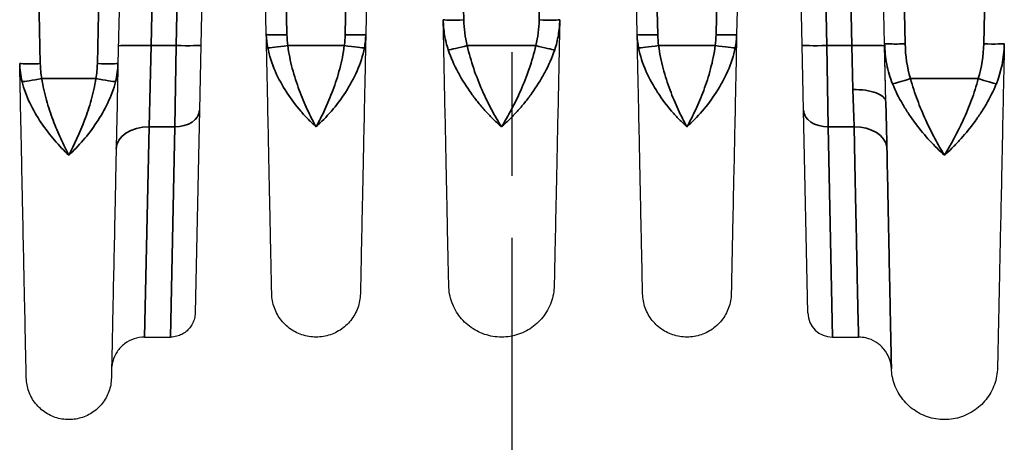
# Model space of a CAD drawing. Header units: millimetres. Extents: x 399 to 6233, y -1870 to 1602.
# Tile 428 of 656: x 4785 to 4809, y 373 to 383. Entities that reach past the tile are written whole.
import ezdxf

# ---------------------------------------------------------------- set-up
doc = ezdxf.new("R2010")
doc.units = ezdxf.units.MM
doc.linetypes.add('AM_ISO08W050', pattern=[18, 12, -1.5, 3, -1.5])
for name, color, linetype, lineweight in [('AM_7', 4, 'AM_ISO08W050', 25), ('可見 (ISO)', 7, 'Continuous', 25), ('窄部可見 (ISO)', 7, 'Continuous', 35)]:
    doc.layers.add(name, color=color, linetype=linetype, lineweight=lineweight)

msp = doc.modelspace()

# ---------------------------------------------------------------- linework, layer by layer
at = {"layer": 'AM_7'}
msp.add_line((4797.264, 468.166), (4797.264, 349.446), dxfattribs=at)
at = {"layer": '可見 (ISO)'}
for p, q in [((4787.804, 387.039), (4787.707, 382.393)), ((4806.312, 382.872), (4806.225, 387.039)), ((4789.74, 383.986), (4789.716, 382.835)), ((4791.307, 383.093), (4791.289, 383.985)), ((4793.74, 383.985), (4793.721, 383.093)), ((4800.307, 383.093), (4800.289, 383.985)), ((4802.74, 383.985), (4802.721, 383.093)), ((4804.313, 382.835), (4804.289, 383.986)), ((4789.716, 382.835), (4789.683, 381.259)), ((4804.346, 381.259), (4804.313, 382.835)), ((4806.341, 381.463), (4806.312, 382.872)), ((4806.341, 381.463), (4806.313, 382.815)), ((4789.683, 381.259), (4789.58, 376.343)), ((4804.449, 376.343), (4804.346, 381.259)), ((4788.351, 375.756), (4788.98, 375.756)), ((4805.049, 375.756), (4805.678, 375.756))]:
    msp.add_line(p, q, dxfattribs=at)
for centre, start, end in [((4805.734, 377.056), 263.2026, 263.206), ((4805.049, 376.356), 181.2, 270)]:
    msp.add_arc(centre, 0.6, start, end, dxfattribs=at)
for points, knots in [([(4795.735, 377.009), (4795.735, 377.009), (4795.732, 377.152), (4795.726, 377.437), (4795.721, 377.643), (4795.716, 377.919), (4795.708, 378.263), (4795.706, 378.395), (4795.703, 378.538), (4795.699, 378.692), (4795.694, 378.967), (4795.687, 379.282), (4795.68, 379.622), (4795.673, 379.963), (4795.665, 380.332), (4795.657, 380.729), (4795.65, 381.067), (4795.642, 381.424), (4795.634, 381.796), (4795.624, 382.299), (4795.612, 382.865), (4795.6, 383.452)], [0.5000086, 0.5000086, 0.5000086, 0.5000086, 0.6174862, 0.6174862, 0.6174862, 0.7022467, 0.7022467, 0.7022467, 0.7349706, 0.7349706, 0.7349706, 0.7937128, 0.7937128, 0.7937128, 0.852455, 0.852455, 0.852455, 0.9024183, 0.9024183, 0.9024183, 0.9699385, 0.9699385, 0.9699385, 0.9699385]), ([(4798.429, 383.452), (4798.417, 382.865), (4798.405, 382.299), (4798.394, 381.796), (4798.387, 381.424), (4798.379, 381.067), (4798.372, 380.729), (4798.364, 380.332), (4798.356, 379.963), (4798.349, 379.623), (4798.342, 379.282), (4798.335, 378.967), (4798.329, 378.692), (4798.326, 378.538), (4798.323, 378.395), (4798.32, 378.263), (4798.313, 377.919), (4798.307, 377.643), (4798.303, 377.437), (4798.297, 377.152), (4798.294, 377.009), (4798.294, 377.009)], [0.030065, 0.030065, 0.030065, 0.030065, 0.0975901, 0.0975901, 0.0975901, 0.1475485, 0.1475485, 0.1475485, 0.2062907, 0.2062907, 0.2062907, 0.265033, 0.265033, 0.265033, 0.2977638, 0.2977638, 0.2977638, 0.3825174, 0.3825174, 0.3825174, 0.5, 0.5, 0.5, 0.5]), ([(4791.439, 376.809), (4791.439, 376.809), (4791.436, 376.949), (4791.43, 377.228), (4791.426, 377.438), (4791.42, 377.722), (4791.412, 378.079), (4791.41, 378.196), (4791.407, 378.322), (4791.404, 378.455), (4791.399, 378.725), (4791.392, 379.032), (4791.385, 379.364), (4791.378, 379.695), (4791.371, 380.055), (4791.363, 380.442), (4791.355, 380.822), (4791.346, 381.23), (4791.337, 381.658), (4791.328, 382.101), (4791.318, 382.588), (4791.307, 383.093)], [0.5000084, 0.5000084, 0.5000084, 0.5000084, 0.6176498, 0.6176498, 0.6176498, 0.7061501, 0.7061501, 0.7061501, 0.735298, 0.735298, 0.735298, 0.794122, 0.794122, 0.794122, 0.8529461, 0.8529461, 0.8529461, 0.9107639, 0.9107639, 0.9107639, 0.9705942, 0.9705942, 0.9705942, 0.9705942]), ([(4793.721, 383.093), (4793.711, 382.588), (4793.701, 382.101), (4793.691, 381.658), (4793.682, 381.231), (4793.674, 380.822), (4793.666, 380.442), (4793.658, 380.055), (4793.65, 379.696), (4793.643, 379.364), (4793.636, 379.032), (4793.63, 378.724), (4793.624, 378.455), (4793.622, 378.322), (4793.619, 378.196), (4793.616, 378.079), (4793.614, 377.959), (4793.612, 377.848), (4793.609, 377.745), (4793.605, 377.54), (4793.602, 377.367), (4793.599, 377.228), (4793.593, 376.949), (4793.59, 376.809), (4793.59, 376.809)], [0.0294093, 0.0294093, 0.0294093, 0.0294093, 0.089244, 0.089244, 0.089244, 0.1470574, 0.1470574, 0.1470574, 0.2058814, 0.2058814, 0.2058814, 0.2647055, 0.2647055, 0.2647055, 0.2938656, 0.2938656, 0.2938656, 0.3235296, 0.3235296, 0.3235296, 0.3823536, 0.3823536, 0.3823536, 0.5, 0.5, 0.5, 0.5]), ([(4800.439, 376.809), (4800.439, 376.809), (4800.436, 376.949), (4800.43, 377.228), (4800.426, 377.438), (4800.42, 377.722), (4800.412, 378.079), (4800.41, 378.196), (4800.407, 378.322), (4800.404, 378.455), (4800.399, 378.725), (4800.392, 379.032), (4800.385, 379.364), (4800.378, 379.695), (4800.371, 380.055), (4800.363, 380.442), (4800.355, 380.822), (4800.346, 381.23), (4800.337, 381.658), (4800.328, 382.101), (4800.318, 382.588), (4800.307, 383.093)], [0.5000084, 0.5000084, 0.5000084, 0.5000084, 0.6176498, 0.6176498, 0.6176498, 0.7061501, 0.7061501, 0.7061501, 0.735298, 0.735298, 0.735298, 0.794122, 0.794122, 0.794122, 0.8529461, 0.8529461, 0.8529461, 0.9107639, 0.9107639, 0.9107639, 0.9705942, 0.9705942, 0.9705942, 0.9705942]), ([(4802.721, 383.093), (4802.711, 382.588), (4802.701, 382.101), (4802.691, 381.658), (4802.682, 381.231), (4802.674, 380.822), (4802.666, 380.442), (4802.658, 380.055), (4802.65, 379.696), (4802.643, 379.364), (4802.636, 379.032), (4802.63, 378.724), (4802.624, 378.455), (4802.622, 378.322), (4802.619, 378.196), (4802.616, 378.079), (4802.614, 377.959), (4802.612, 377.848), (4802.609, 377.745), (4802.605, 377.54), (4802.602, 377.367), (4802.599, 377.228), (4802.593, 376.949), (4802.59, 376.809), (4802.59, 376.809)], [0.0294093, 0.0294093, 0.0294093, 0.0294093, 0.089244, 0.089244, 0.089244, 0.1470574, 0.1470574, 0.1470574, 0.2058814, 0.2058814, 0.2058814, 0.2647055, 0.2647055, 0.2647055, 0.2938656, 0.2938656, 0.2938656, 0.3235296, 0.3235296, 0.3235296, 0.3823536, 0.3823536, 0.3823536, 0.5, 0.5, 0.5, 0.5]), ([(4809.217, 382.872), (4809.204, 382.241), (4809.191, 381.629), (4809.179, 381.077), (4809.168, 380.552), (4809.158, 380.048), (4809.148, 379.577), (4809.13, 378.732), (4809.115, 377.989), (4809.101, 377.349), (4809.1, 377.303), (4809.099, 377.259), (4809.098, 377.216), (4809.094, 377), (4809.09, 376.799), (4809.086, 376.614), (4809.083, 376.464), (4809.08, 376.324), (4809.077, 376.195), (4809.072, 375.938), (4809.067, 375.721), (4809.063, 375.545), (4809.056, 375.193), (4809.052, 375.017), (4809.052, 375.017)], [0.0274153, 0.0274153, 0.0274153, 0.0274153, 0.0879048, 0.0879048, 0.0879048, 0.1455713, 0.1455713, 0.1455713, 0.2489578, 0.2489578, 0.2489578, 0.2563426, 0.2563426, 0.2563426, 0.2930805, 0.2930805, 0.2930805, 0.3228054, 0.3228054, 0.3228054, 0.3818834, 0.3818834, 0.3818834, 0.5, 0.5, 0.5, 0.5]), ([(4785.482, 374.767), (4785.482, 374.767), (4785.478, 374.939), (4785.471, 375.281), (4785.465, 375.551), (4785.458, 375.92), (4785.448, 376.386), (4785.445, 376.512), (4785.442, 376.644), (4785.439, 376.783), (4785.433, 377.112), (4785.425, 377.48), (4785.416, 377.88), (4785.408, 378.279), (4785.399, 378.713), (4785.389, 379.181), (4785.379, 379.649), (4785.369, 380.153), (4785.358, 380.689), (4785.356, 380.765), (4785.354, 380.84), (4785.353, 380.916), (4785.343, 381.38), (4785.333, 381.877), (4785.322, 382.393)], [0.500008, 0.500008, 0.500008, 0.500008, 0.6183179, 0.6183179, 0.6183179, 0.7115978, 0.7115978, 0.7115978, 0.7366333, 0.7366333, 0.7366333, 0.795791, 0.795791, 0.795791, 0.8549487, 0.8549487, 0.8549487, 0.9141064, 0.9141064, 0.9141064, 0.9224137, 0.9224137, 0.9224137, 0.9732641, 0.9732641, 0.9732641, 0.9732641]), ([(4787.707, 382.393), (4787.696, 381.878), (4787.686, 381.38), (4787.676, 380.916), (4787.674, 380.84), (4787.673, 380.765), (4787.671, 380.689), (4787.66, 380.153), (4787.649, 379.649), (4787.64, 379.181), (4787.63, 378.714), (4787.621, 378.28), (4787.612, 377.88), (4787.604, 377.48), (4787.596, 377.112), (4787.589, 376.783), (4787.586, 376.644), (4787.584, 376.511), (4787.581, 376.386), (4787.577, 376.216), (4787.574, 376.058), (4787.571, 375.914), (4787.566, 375.664), (4787.561, 375.452), (4787.558, 375.281), (4787.551, 374.939), (4787.547, 374.767), (4787.547, 374.767)], [0.026741, 0.026741, 0.026741, 0.026741, 0.0775937, 0.0775937, 0.0775937, 0.0858987, 0.0858987, 0.0858987, 0.1450564, 0.1450564, 0.1450564, 0.2042141, 0.2042141, 0.2042141, 0.2633718, 0.2633718, 0.2633718, 0.2884178, 0.2884178, 0.2884178, 0.3225295, 0.3225295, 0.3225295, 0.3816871, 0.3816871, 0.3816871, 0.5, 0.5, 0.5, 0.5]), ([(4798.294, 377.009), (4798.291, 376.871), (4798.265, 376.732), (4798.172, 376.472), (4798.103, 376.348), (4797.93, 376.131), (4797.824, 376.035), (4797.591, 375.885), (4797.461, 375.828), (4797.192, 375.761), (4797.05, 375.749), (4796.773, 375.771), (4796.635, 375.806), (4796.38, 375.916), (4796.26, 375.992), (4796.054, 376.178), (4795.966, 376.289), (4795.83, 376.531), (4795.782, 376.665), (4795.743, 376.87), (4795.736, 376.94), (4795.735, 377.009)], [0, 0, 0, 0, 0.0413231, 0.0413231, 0.0829384, 0.0829384, 0.1245431, 0.1245431, 0.1661483, 0.1661483, 0.2077533, 0.2077533, 0.2493584, 0.2493584, 0.2909635, 0.2909635, 0.3325686, 0.3325686, 0.3741737, 0.3741737, 0.3950529, 0.3950529, 0.3950529, 0.3950529]), ([(4793.59, 376.809), (4793.587, 376.694), (4793.566, 376.577), (4793.487, 376.358), (4793.429, 376.254), (4793.284, 376.071), (4793.195, 375.991), (4792.999, 375.865), (4792.89, 375.817), (4792.664, 375.76), (4792.544, 375.75), (4792.312, 375.769), (4792.196, 375.798), (4791.982, 375.89), (4791.881, 375.955), (4791.708, 376.111), (4791.633, 376.204), (4791.519, 376.407), (4791.478, 376.52), (4791.446, 376.692), (4791.44, 376.751), (4791.439, 376.809)], [0, 0, 0, 0, 0.0347036, 0.0347036, 0.0696796, 0.0696796, 0.1046457, 0.1046457, 0.1396121, 0.1396121, 0.1745785, 0.1745785, 0.2095449, 0.2095449, 0.2445113, 0.2445113, 0.2794777, 0.2794777, 0.3144442, 0.3144442, 0.3320164, 0.3320164, 0.3320164, 0.3320164]), ([(4802.59, 376.809), (4802.587, 376.694), (4802.566, 376.577), (4802.487, 376.358), (4802.429, 376.254), (4802.284, 376.071), (4802.195, 375.991), (4801.999, 375.865), (4801.89, 375.817), (4801.664, 375.76), (4801.544, 375.75), (4801.312, 375.769), (4801.196, 375.798), (4800.982, 375.89), (4800.881, 375.955), (4800.708, 376.111), (4800.633, 376.204), (4800.519, 376.407), (4800.478, 376.52), (4800.446, 376.692), (4800.44, 376.751), (4800.439, 376.809)], [0, 0, 0, 0, 0.0347036, 0.0347036, 0.0696795, 0.0696795, 0.1046456, 0.1046456, 0.1396121, 0.1396121, 0.1745785, 0.1745785, 0.2095449, 0.2095449, 0.2445113, 0.2445113, 0.2794777, 0.2794777, 0.3144441, 0.3144441, 0.3320164, 0.3320164, 0.3320164, 0.3320164]), ([(4789.58, 376.343), (4789.58, 376.32), (4789.578, 376.297), (4789.572, 376.252), (4789.567, 376.23), (4789.551, 376.165), (4789.535, 376.124), (4789.497, 376.048), (4789.474, 376.012), (4789.421, 375.947), (4789.391, 375.917), (4789.326, 375.864), (4789.291, 375.841), (4789.216, 375.803), (4789.177, 375.788), (4789.086, 375.763), (4789.033, 375.756), (4788.98, 375.756)], [0, 0, 0, 0, 0.00692113, 0.00692113, 0.01375081, 0.01375081, 0.02679823, 0.02679823, 0.0393646, 0.0393646, 0.05193098, 0.05193098, 0.06449736, 0.06449736, 0.07706374, 0.07706374, 0.09281867, 0.09281867, 0.09281867, 0.09281867]), ([(4788.351, 375.756), (4788.265, 375.756), (4788.178, 375.742), (4788.014, 375.687), (4787.935, 375.645), (4787.797, 375.54), (4787.736, 375.475), (4787.639, 375.331), (4787.602, 375.25), (4787.571, 375.135), (4787.564, 375.104), (4787.555, 375.039), (4787.552, 375.006), (4787.551, 374.973)], [0, 0, 0, 0, 0.0258626, 0.0258626, 0.051872, 0.051872, 0.0778761, 0.0778761, 0.1038804, 0.1038804, 0.1136224, 0.1136224, 0.1235142, 0.1235142, 0.1235142, 0.1235142]), ([(4806.477, 374.99), (4806.474, 375.076), (4806.456, 375.162), (4806.394, 375.323), (4806.349, 375.4), (4806.239, 375.533), (4806.172, 375.592), (4806.024, 375.683), (4805.942, 375.716), (4805.799, 375.749), (4805.738, 375.756), (4805.678, 375.756)], [0, 0, 0, 0, 0.0257313, 0.0257313, 0.0517438, 0.0517438, 0.0777478, 0.0777478, 0.1037521, 0.1037521, 0.1217844, 0.1217844, 0.1217844, 0.1217844]), ([(4809.052, 375.017), (4809.049, 374.879), (4809.023, 374.739), (4808.929, 374.477), (4808.86, 374.352), (4808.686, 374.133), (4808.58, 374.037), (4808.345, 373.886), (4808.213, 373.829), (4807.943, 373.761), (4807.8, 373.749), (4807.522, 373.771), (4807.383, 373.806), (4807.126, 373.917), (4807.006, 373.994), (4806.798, 374.181), (4806.709, 374.293), (4806.572, 374.536), (4806.524, 374.671), (4806.487, 374.868), (4806.48, 374.929), (4806.477, 374.99)], [0, 0, 0, 0, 0.0415912, 0.0415912, 0.0834756, 0.0834756, 0.1253494, 0.1253494, 0.1672236, 0.1672236, 0.2090978, 0.2090978, 0.2509719, 0.2509719, 0.292846, 0.292846, 0.3347202, 0.3347202, 0.3765944, 0.3765944, 0.3948716, 0.3948716, 0.3948716, 0.3948716]), ([(4787.547, 374.767), (4787.545, 374.656), (4787.524, 374.544), (4787.449, 374.334), (4787.393, 374.234), (4787.253, 374.059), (4787.168, 373.982), (4786.98, 373.86), (4786.875, 373.814), (4786.658, 373.76), (4786.543, 373.75), (4786.32, 373.768), (4786.209, 373.796), (4786.003, 373.885), (4785.906, 373.947), (4785.74, 374.096), (4785.668, 374.186), (4785.559, 374.381), (4785.52, 374.489), (4785.489, 374.655), (4785.483, 374.711), (4785.482, 374.767)], [0, 0, 0, 0, 0.0333171, 0.0333171, 0.0669022, 0.0669022, 0.1004777, 0.1004777, 0.1340536, 0.1340536, 0.1676294, 0.1676294, 0.2012052, 0.2012052, 0.234781, 0.234781, 0.2683568, 0.2683568, 0.3019326, 0.3019326, 0.3188115, 0.3188115, 0.3188115, 0.3188115])]:
    msp.add_open_spline(points, degree=3, knots=knots, dxfattribs=at)
msp.add_open_spline([(4806.477, 374.99), (4806.477, 374.99), (4806.477, 374.99), (4806.477, 374.99)], degree=3, dxfattribs=at)
at = {"layer": '窄部可見 (ISO)'}
for p, q in [((4785.564, 394.709), (4785.822, 382.387)), ((4808.717, 382.866), (4808.965, 394.709)), ((4787.207, 382.387), (4787.384, 390.832)), ((4806.645, 390.832), (4806.812, 382.866)), ((4788.54, 383.978), (4788.515, 382.826)), ((4789.116, 382.826), (4789.14, 383.978)), ((4791.788, 383.978), (4791.807, 383.087)), ((4793.222, 383.087), (4793.24, 383.978)), ((4796.088, 383.978), (4796.1, 383.446)), ((4797.929, 383.446), (4797.94, 383.978)), ((4800.788, 383.978), (4800.807, 383.087)), ((4802.222, 383.087), (4802.24, 383.978)), ((4804.888, 383.978), (4804.913, 382.826)), ((4805.513, 382.826), (4805.489, 383.978)), ((4788.463, 380.857), (4788.515, 382.826)), ((4788.515, 382.826), (4789.116, 382.826)), ((4789.083, 380.857), (4789.116, 382.826)), ((4791.828, 382.826), (4793.2, 382.826)), ((4796.183, 382.826), (4797.846, 382.826)), ((4800.828, 382.826), (4802.2, 382.826)), ((4804.913, 382.826), (4805.513, 382.826)), ((4804.913, 382.826), (4804.946, 380.857)), ((4805.513, 382.826), (4805.542, 381.759)), ((4785.858, 382.024), (4787.171, 382.024)), ((4806.942, 382.024), (4808.586, 382.024)), ((4788.463, 380.857), (4788.351, 375.756)), ((4789.083, 380.857), (4788.463, 380.857)), ((4788.98, 375.756), (4789.083, 380.857)), ((4805.572, 380.857), (4804.946, 380.857)), ((4804.946, 380.857), (4805.049, 375.756)), ((4807.974, 380.528), (4807.974, 380.528))]:
    msp.add_line(p, q, dxfattribs=at)
for centre, major_axis, ratio, start_param, end_param in [((4788.515, 382.798), (-0.8, 0.017), 0.034892, 4.71312, 6.283185), ((4789.116, 382.847), (0.6, -0.013), 0.034892, 4.71312, 6.283185), ((4791.828, 382.844), (-0.495, -0.072), 0.034539, 0.169758, 1.565787), ((4793.2, 382.844), (0.495, -0.072), 0.034539, 4.717398, 6.113427), ((4796.183, 382.844), (-0.484, -0.127), 0.033759, 0.313572, 1.561942), ((4797.846, 382.844), (0.484, -0.127), 0.033759, 4.721243, 5.969613), ((4800.828, 382.844), (-0.495, -0.072), 0.034539, 0.169758, 1.565787), ((4802.2, 382.844), (0.495, -0.072), 0.034539, 4.717398, 6.113427), ((4804.913, 382.847), (-0.6, -0.013), 0.034892, 0, 1.570065), ((4805.513, 382.798), (0.8, 0.017), 0.034892, 0, 1.570065), ((4806.458, 383.704), (1.807, -2.751), 0.758128, 0.479501, 0.834376), ((4785.858, 382.042), (-0.492, -0.09), 0.034327, 0.235733, 1.564495), ((4787.171, 382.042), (0.492, -0.09), 0.034327, 4.71869, 6.047452), ((4806.942, 382.042), (-0.476, -0.152), 0.033257, 0.39998, 1.560211), ((4808.586, 382.042), (-0.476, 0.152), 0.033257, 1.581382, 2.741613), ((4789.083, 381.272), (0.6, -0.013), 0.69138, 4.72687, 6.283185), ((4804.946, 381.272), (-0.6, -0.013), 0.69138, 0, 1.556315), ((4788.463, 380.303), (-0.8, 0.017), 0.69138, 4.72687, 6.283185), ((4805.572, 380.303), (0.8, 0.015), 0.691392, 0.078536, 1.557475), ((4807.552, 380.952), (0.5, 0.01), 0.653979, 4.598088, 4.598124), ((4807.976, 380.952), (0.5, -0.01), 0.653997, 4.826665, 4.826703)]:
    msp.add_ellipse(centre, major_axis=major_axis, ratio=ratio, start_param=start_param, end_param=end_param, dxfattribs=at)
for points, knots in [([(4795.724, 382.718), (4795.684, 382.837), (4795.654, 382.959), (4795.614, 383.204), (4795.602, 383.329), (4795.6, 383.452)], [0, 0, 0, 0, 0.0003786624, 0.0003786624, 0.0007573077, 0.0007573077, 0.0007573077, 0.0007573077]), ([(4796.1, 383.446), (4795.969, 383.444), (4795.839, 383.443), (4795.746, 383.444), (4795.654, 383.445), (4795.6, 383.449), (4795.6, 383.452)], [0, 0, 0, 0, 0.5, 0.5, 0.5, 1, 1, 1, 1]), ([(4798.429, 383.452), (4798.429, 383.449), (4798.375, 383.445), (4798.282, 383.444), (4798.19, 383.443), (4798.06, 383.444), (4797.929, 383.446)], [0, 0, 0, 0, 0.5, 0.5, 0.5, 1, 1, 1, 1]), ([(4798.429, 383.452), (4798.426, 383.329), (4798.415, 383.204), (4798.374, 382.959), (4798.345, 382.837), (4798.305, 382.718)], [-0.000000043, -0.000000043, -0.000000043, -0.000000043, 0.0003786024, 0.0003786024, 0.0007572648, 0.0007572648, 0.0007572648, 0.0007572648]), ([(4791.807, 383.087), (4791.676, 383.084), (4791.546, 383.083), (4791.454, 383.085), (4791.361, 383.086), (4791.307, 383.089), (4791.307, 383.093)], [0, 0, 0, 0, 0.5, 0.5, 0.5, 1, 1, 1, 1]), ([(4793.222, 383.087), (4793.352, 383.084), (4793.482, 383.083), (4793.575, 383.084), (4793.667, 383.085), (4793.721, 383.088), (4793.721, 383.093)], [0, 0, 0, 0, 0.5, 0.5, 0.5, 1, 1, 1, 1]), ([(4793.721, 383.093), (4793.721, 383.088), (4793.721, 383.081), (4793.721, 383.075), (4793.721, 383.069), (4793.721, 383.062), (4793.72, 383.055), (4793.72, 383.042), (4793.719, 383.028), (4793.718, 383.014), (4793.717, 382.987), (4793.714, 382.96), (4793.712, 382.933), (4793.706, 382.879), (4793.698, 382.824), (4793.688, 382.77)], [-0.00000006, -0.00000006, -0.00000006, -0.00000006, 0.0000185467, 0.0000185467, 0.0000185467, 0.0000394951, 0.0000394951, 0.0000394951, 0.0000814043, 0.0000814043, 0.0000814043, 0.0001653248, 0.0001653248, 0.0001653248, 0.0003340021, 0.0003340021, 0.0003340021, 0.0003340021]), ([(4800.807, 383.087), (4800.676, 383.084), (4800.546, 383.083), (4800.454, 383.085), (4800.361, 383.086), (4800.307, 383.089), (4800.307, 383.093)], [0, 0, 0, 0, 0.5, 0.5, 0.5, 1, 1, 1, 1]), ([(4802.222, 383.087), (4802.352, 383.084), (4802.482, 383.083), (4802.575, 383.084), (4802.667, 383.085), (4802.721, 383.088), (4802.721, 383.093)], [0, 0, 0, 0, 0.5, 0.5, 0.5, 1, 1, 1, 1]), ([(4802.721, 383.093), (4802.721, 383.088), (4802.721, 383.081), (4802.721, 383.075), (4802.721, 383.069), (4802.721, 383.062), (4802.72, 383.055), (4802.72, 383.042), (4802.719, 383.028), (4802.718, 383.014), (4802.717, 382.987), (4802.714, 382.96), (4802.712, 382.933), (4802.706, 382.879), (4802.698, 382.824), (4802.688, 382.77)], [-0.00000006, -0.00000006, -0.00000006, -0.00000006, 0.0000185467, 0.0000185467, 0.0000185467, 0.0000394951, 0.0000394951, 0.0000394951, 0.0000814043, 0.0000814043, 0.0000814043, 0.0001653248, 0.0001653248, 0.0001653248, 0.0003340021, 0.0003340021, 0.0003340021, 0.0003340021]), ([(4791.828, 382.826), (4791.852, 382.635), (4791.89, 382.449), (4791.938, 382.268), (4791.986, 382.088), (4792.044, 381.912), (4792.105, 381.746), (4792.167, 381.581), (4792.233, 381.424), (4792.302, 381.275), (4792.371, 381.126), (4792.444, 380.985), (4792.514, 380.857)], [0, 0, 0, 0, 0.000572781, 0.000572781, 0.000572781, 0.001145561, 0.001145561, 0.001145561, 0.001718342, 0.001718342, 0.001718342, 0.002291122, 0.002291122, 0.002291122, 0.002291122]), ([(4792.514, 380.857), (4792.586, 380.986), (4792.658, 381.126), (4792.727, 381.275), (4792.795, 381.422), (4792.86, 381.577), (4792.921, 381.739), (4792.983, 381.905), (4793.04, 382.081), (4793.089, 382.262), (4793.137, 382.445), (4793.177, 382.632), (4793.2, 382.826)], [-0.000011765, -0.000011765, -0.000011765, -0.000011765, 0.000565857, 0.000565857, 0.000565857, 0.001135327, 0.001135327, 0.001135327, 0.001714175, 0.001714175, 0.001714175, 0.002298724, 0.002298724, 0.002298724, 0.002298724]), ([(4796.183, 382.826), (4796.225, 382.634), (4796.279, 382.448), (4796.34, 382.268), (4796.401, 382.087), (4796.471, 381.911), (4796.544, 381.745), (4796.617, 381.579), (4796.694, 381.422), (4796.773, 381.274), (4796.851, 381.126), (4796.934, 380.985), (4797.014, 380.857)], [0, 0, 0, 0, 0.000584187, 0.000584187, 0.000584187, 0.001168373, 0.001168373, 0.001168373, 0.00175256, 0.00175256, 0.00175256, 0.002336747, 0.002336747, 0.002336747, 0.002336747]), ([(4797.014, 380.857), (4797.096, 380.986), (4797.177, 381.126), (4797.256, 381.274), (4797.334, 381.421), (4797.41, 381.575), (4797.482, 381.739), (4797.555, 381.904), (4797.625, 382.081), (4797.687, 382.261), (4797.749, 382.444), (4797.804, 382.631), (4797.846, 382.826)], [-0.000011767, -0.000011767, -0.000011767, -0.000011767, 0.000578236, 0.000578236, 0.000578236, 0.001160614, 0.001160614, 0.001160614, 0.001751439, 0.001751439, 0.001751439, 0.002348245, 0.002348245, 0.002348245, 0.002348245]), ([(4800.828, 382.826), (4800.852, 382.635), (4800.89, 382.449), (4800.938, 382.268), (4800.986, 382.088), (4801.044, 381.912), (4801.105, 381.746), (4801.167, 381.581), (4801.233, 381.424), (4801.302, 381.275), (4801.371, 381.126), (4801.444, 380.985), (4801.514, 380.857)], [0, 0, 0, 0, 0.000572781, 0.000572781, 0.000572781, 0.001145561, 0.001145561, 0.001145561, 0.001718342, 0.001718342, 0.001718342, 0.002291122, 0.002291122, 0.002291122, 0.002291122]), ([(4801.514, 380.857), (4801.586, 380.986), (4801.658, 381.126), (4801.727, 381.275), (4801.795, 381.422), (4801.86, 381.577), (4801.921, 381.739), (4801.983, 381.905), (4802.04, 382.081), (4802.089, 382.262), (4802.137, 382.445), (4802.177, 382.632), (4802.2, 382.826)], [-0.000011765, -0.000011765, -0.000011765, -0.000011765, 0.000565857, 0.000565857, 0.000565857, 0.001135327, 0.001135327, 0.001135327, 0.001714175, 0.001714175, 0.001714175, 0.002298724, 0.002298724, 0.002298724, 0.002298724]), ([(4806.505, 381.896), (4806.442, 382.051), (4806.396, 382.211), (4806.333, 382.538), (4806.315, 382.707), (4806.312, 382.872)], [0, 0, 0, 0, 0.000505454, 0.000505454, 0.001010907, 0.001010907, 0.001010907, 0.001010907]), ([(4806.812, 382.866), (4806.681, 382.863), (4806.551, 382.862), (4806.458, 382.864), (4806.366, 382.865), (4806.312, 382.868), (4806.312, 382.872)], [0, 0, 0, 0, 0.5, 0.5, 0.5, 1, 1, 1, 1]), ([(4809.217, 382.872), (4809.217, 382.868), (4809.163, 382.865), (4809.07, 382.864), (4808.978, 382.862), (4808.848, 382.863), (4808.717, 382.866)], [0, 0, 0, 0, 0.5, 0.5, 0.5, 1, 1, 1, 1]), ([(4792.514, 380.857), (4792.452, 380.913), (4792.389, 380.972), (4792.327, 381.036), (4792.265, 381.099), (4792.204, 381.165), (4792.144, 381.235), (4792.028, 381.37), (4791.917, 381.516), (4791.814, 381.674), (4791.81, 381.679), (4791.807, 381.684), (4791.803, 381.69), (4791.7, 381.848), (4791.606, 382.018), (4791.528, 382.192), (4791.525, 382.198), (4791.523, 382.204), (4791.52, 382.21), (4791.441, 382.391), (4791.378, 382.579), (4791.341, 382.77)], [-0.000011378, -0.000011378, -0.000011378, -0.000011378, 0.000287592, 0.000287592, 0.000287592, 0.000586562, 0.000586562, 0.000586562, 0.001165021, 0.001165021, 0.001165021, 0.001184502, 0.001184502, 0.001184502, 0.001762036, 0.001762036, 0.001762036, 0.001782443, 0.001782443, 0.001782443, 0.002380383, 0.002380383, 0.002380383, 0.002380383]), ([(4793.688, 382.77), (4793.615, 382.388), (4793.437, 382.016), (4793.226, 381.691), (4793.016, 381.367), (4792.765, 381.081), (4792.514, 380.857)], [0, 0, 0, 0, 0.00119489, 0.00119489, 0.00119489, 0.002389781, 0.002389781, 0.002389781, 0.002389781]), ([(4797.014, 380.857), (4796.982, 380.885), (4796.95, 380.913), (4796.918, 380.943), (4796.886, 380.972), (4796.854, 381.003), (4796.823, 381.034), (4796.759, 381.096), (4796.696, 381.161), (4796.634, 381.229), (4796.572, 381.297), (4796.511, 381.368), (4796.452, 381.442), (4796.395, 381.512), (4796.34, 381.584), (4796.285, 381.659), (4796.282, 381.663), (4796.279, 381.668), (4796.276, 381.672), (4796.165, 381.827), (4796.06, 381.992), (4795.969, 382.161), (4795.966, 382.166), (4795.964, 382.171), (4795.961, 382.175), (4795.868, 382.35), (4795.787, 382.53), (4795.724, 382.718)], [-0.000011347, -0.000011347, -0.000011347, -0.000011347, 0.000139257, 0.000139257, 0.000139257, 0.000289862, 0.000289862, 0.000289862, 0.000591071, 0.000591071, 0.000591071, 0.00089228, 0.00089228, 0.00089228, 0.001176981, 0.001176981, 0.001176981, 0.001193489, 0.001193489, 0.001193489, 0.001779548, 0.001779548, 0.001779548, 0.001795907, 0.001795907, 0.001795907, 0.002398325, 0.002398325, 0.002398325, 0.002398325]), ([(4798.305, 382.718), (4798.242, 382.53), (4798.161, 382.35), (4798.068, 382.175), (4798.065, 382.171), (4798.063, 382.166), (4798.06, 382.161), (4797.969, 381.992), (4797.864, 381.827), (4797.754, 381.673), (4797.75, 381.668), (4797.747, 381.664), (4797.743, 381.659), (4797.69, 381.585), (4797.635, 381.513), (4797.579, 381.444), (4797.519, 381.37), (4797.458, 381.299), (4797.396, 381.23), (4797.333, 381.162), (4797.27, 381.096), (4797.206, 381.034), (4797.142, 380.971), (4797.077, 380.912), (4797.014, 380.857)], [0, 0, 0, 0, 0.000592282, 0.000592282, 0.000592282, 0.000608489, 0.000608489, 0.000608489, 0.001184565, 0.001184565, 0.001184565, 0.00120247, 0.00120247, 0.00120247, 0.001480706, 0.001480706, 0.001480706, 0.001776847, 0.001776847, 0.001776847, 0.002072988, 0.002072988, 0.002072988, 0.002369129, 0.002369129, 0.002369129, 0.002369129]), ([(4801.514, 380.857), (4801.452, 380.913), (4801.389, 380.972), (4801.327, 381.036), (4801.265, 381.099), (4801.204, 381.165), (4801.144, 381.235), (4801.028, 381.37), (4800.917, 381.516), (4800.814, 381.674), (4800.81, 381.679), (4800.807, 381.684), (4800.803, 381.69), (4800.7, 381.848), (4800.606, 382.018), (4800.528, 382.192), (4800.525, 382.198), (4800.523, 382.204), (4800.52, 382.21), (4800.441, 382.391), (4800.378, 382.579), (4800.341, 382.77)], [-0.000011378, -0.000011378, -0.000011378, -0.000011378, 0.000287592, 0.000287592, 0.000287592, 0.000586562, 0.000586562, 0.000586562, 0.001165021, 0.001165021, 0.001165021, 0.001184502, 0.001184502, 0.001184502, 0.001762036, 0.001762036, 0.001762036, 0.001782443, 0.001782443, 0.001782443, 0.002380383, 0.002380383, 0.002380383, 0.002380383]), ([(4802.688, 382.77), (4802.615, 382.388), (4802.437, 382.016), (4802.226, 381.691), (4802.016, 381.367), (4801.765, 381.081), (4801.514, 380.857)], [0, 0, 0, 0, 0.00119489, 0.00119489, 0.00119489, 0.002389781, 0.002389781, 0.002389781, 0.002389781]), ([(4785.822, 382.387), (4785.691, 382.384), (4785.561, 382.383), (4785.468, 382.385), (4785.376, 382.386), (4785.322, 382.389), (4785.322, 382.393)], [0, 0, 0, 0, 0.5, 0.5, 0.5, 1, 1, 1, 1]), ([(4787.707, 382.393), (4787.707, 382.389), (4787.653, 382.386), (4787.56, 382.385), (4787.468, 382.383), (4787.338, 382.384), (4787.207, 382.387)], [0, 0, 0, 0, 0.5, 0.5, 0.5, 1, 1, 1, 1]), ([(4786.514, 380.167), (4786.279, 380.385), (4786.047, 380.65), (4785.843, 380.954), (4785.639, 381.259), (4785.468, 381.597), (4785.38, 381.95)], [-0.000011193, -0.000011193, -0.000011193, -0.000011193, 0.001104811, 0.001104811, 0.001104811, 0.002220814, 0.002220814, 0.002220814, 0.002220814]), ([(4785.858, 382.024), (4785.885, 381.846), (4785.925, 381.673), (4785.972, 381.505), (4786.019, 381.337), (4786.074, 381.172), (4786.132, 381.015), (4786.191, 380.859), (4786.253, 380.711), (4786.317, 380.569), (4786.381, 380.428), (4786.448, 380.292), (4786.514, 380.167)], [0, 0, 0, 0, 0.000534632, 0.000534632, 0.000534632, 0.001069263, 0.001069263, 0.001069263, 0.001603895, 0.001603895, 0.001603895, 0.002138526, 0.002138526, 0.002138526, 0.002138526]), ([(4786.514, 380.167), (4786.647, 380.419), (4786.779, 380.703), (4786.955, 381.172), (4787.01, 381.337), (4787.104, 381.673), (4787.144, 381.846), (4787.171, 382.024)], [-0.000011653, -0.000011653, -0.000011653, -0.000011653, 0.001067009, 0.001067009, 0.00160634, 0.00160634, 0.002145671, 0.002145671, 0.002145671, 0.002145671]), ([(4787.648, 381.95), (4787.604, 381.774), (4787.539, 381.601), (4787.46, 381.435), (4787.381, 381.269), (4787.288, 381.107), (4787.187, 380.956), (4786.985, 380.653), (4786.75, 380.385), (4786.514, 380.167)], [0, 0, 0, 0, 0.000558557, 0.000558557, 0.000558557, 0.001117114, 0.001117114, 0.001117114, 0.002234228, 0.002234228, 0.002234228, 0.002234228]), ([(4807.764, 380.167), (4807.524, 380.381), (4807.286, 380.638), (4807.068, 380.928), (4807.065, 380.931), (4807.063, 380.935), (4807.06, 380.938), (4807.005, 381.011), (4806.952, 381.087), (4806.9, 381.164), (4806.849, 381.241), (4806.799, 381.319), (4806.753, 381.399), (4806.659, 381.558), (4806.576, 381.723), (4806.505, 381.896)], [-0.000011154, -0.000011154, -0.000011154, -0.000011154, 0.001103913, 0.001103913, 0.001103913, 0.001116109, 0.001116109, 0.001116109, 0.001397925, 0.001397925, 0.001397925, 0.001679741, 0.001679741, 0.001679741, 0.002243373, 0.002243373, 0.002243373, 0.002243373]), ([(4806.942, 382.024), (4806.989, 381.846), (4807.045, 381.674), (4807.107, 381.507), (4807.138, 381.423), (4807.17, 381.34), (4807.204, 381.259), (4807.238, 381.178), (4807.273, 381.098), (4807.309, 381.019), (4807.38, 380.862), (4807.455, 380.712), (4807.532, 380.57), (4807.608, 380.427), (4807.687, 380.291), (4807.764, 380.167)], [0, 0, 0, 0, 0.000545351, 0.000545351, 0.000545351, 0.000818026, 0.000818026, 0.000818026, 0.001090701, 0.001090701, 0.001090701, 0.001636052, 0.001636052, 0.001636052, 0.002181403, 0.002181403, 0.002181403, 0.002181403]), ([(4807.764, 380.167), (4807.919, 380.417), (4808.075, 380.702), (4808.217, 381.013), (4808.254, 381.094), (4808.29, 381.176), (4808.324, 381.259), (4808.358, 381.34), (4808.391, 381.423), (4808.422, 381.507), (4808.484, 381.674), (4808.539, 381.846), (4808.586, 382.024)], [-0.000011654, -0.000011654, -0.000011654, -0.000011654, 0.001084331, 0.001084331, 0.001084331, 0.001367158, 0.001367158, 0.001367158, 0.001642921, 0.001642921, 0.001642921, 0.002194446, 0.002194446, 0.002194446, 0.002194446]), ([(4809.023, 381.896), (4808.953, 381.724), (4808.87, 381.559), (4808.776, 381.399), (4808.73, 381.32), (4808.68, 381.241), (4808.629, 381.164), (4808.577, 381.087), (4808.524, 381.012), (4808.469, 380.938), (4808.466, 380.935), (4808.464, 380.932), (4808.461, 380.928), (4808.354, 380.785), (4808.241, 380.65), (4808.125, 380.524), (4808.066, 380.459), (4808.006, 380.397), (4807.946, 380.337), (4807.885, 380.278), (4807.824, 380.22), (4807.764, 380.167)], [0, 0, 0, 0, 0.000553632, 0.000553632, 0.000553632, 0.000830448, 0.000830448, 0.000830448, 0.001107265, 0.001107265, 0.001107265, 0.001120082, 0.001120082, 0.001120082, 0.001660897, 0.001660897, 0.001660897, 0.001937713, 0.001937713, 0.001937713, 0.002214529, 0.002214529, 0.002214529, 0.002214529]), ([(4805.542, 381.759), (4805.75, 381.762), (4805.957, 381.733), (4806.105, 381.678), (4806.253, 381.623), (4806.34, 381.544), (4806.341, 381.463)], [0, 0, 0, 0, 0.5, 0.5, 0.5, 1, 1, 1, 1]), ([(4805.572, 380.857), (4805.569, 380.988), (4805.564, 381.129), (4805.558, 381.28), (4805.555, 381.356), (4805.552, 381.435), (4805.549, 381.517), (4805.548, 381.557), (4805.546, 381.598), (4805.545, 381.639), (4805.544, 381.66), (4805.544, 381.681), (4805.543, 381.702), (4805.543, 381.721), (4805.542, 381.74), (4805.542, 381.759)], [0, 0, 0, 0, 0.000540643, 0.000540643, 0.000540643, 0.000815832, 0.000815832, 0.000815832, 0.000951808, 0.000951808, 0.000951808, 0.001019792, 0.001019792, 0.001019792, 0.001081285, 0.001081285, 0.001081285, 0.001081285]), ([(4806.341, 381.463), (4806.342, 381.44), (4806.342, 381.418), (4806.343, 381.395), (4806.343, 381.37), (4806.344, 381.346), (4806.345, 381.321), (4806.346, 381.272), (4806.347, 381.223), (4806.348, 381.174), (4806.351, 381.078), (4806.353, 380.983), (4806.356, 380.891), (4806.361, 380.705), (4806.365, 380.529), (4806.369, 380.362)], [0.000000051, 0.000000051, 0.000000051, 0.000000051, 0.000078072, 0.000078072, 0.000078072, 0.000163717, 0.000163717, 0.000163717, 0.000335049, 0.000335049, 0.000335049, 0.000678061, 0.000678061, 0.000678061, 0.001367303, 0.001367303, 0.001367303, 0.001367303]), ([(4805.678, 375.756), (4805.678, 375.756), (4805.676, 375.868), (4805.669, 376.203), (4805.666, 376.343), (4805.658, 376.674), (4805.654, 376.866), (4805.645, 377.299), (4805.64, 377.541), (4805.629, 378.077), (4805.623, 378.372), (4805.603, 379.325), (4805.588, 380.047), (4805.572, 380.857)], [0.01342763, 0.01342763, 0.01342763, 0.01342763, 0.01677141, 0.01677141, 0.01844855, 0.01844855, 0.02012569, 0.02012569, 0.02180283, 0.02180283, 0.02347997, 0.02347997, 0.02683425, 0.02683425, 0.02683425, 0.02683425]), ([(4806.369, 380.362), (4806.385, 379.517), (4806.401, 378.761), (4806.414, 378.095), (4806.414, 378.091), (4806.414, 378.086), (4806.414, 378.082), (4806.421, 377.751), (4806.427, 377.444), (4806.433, 377.165), (4806.433, 377.161), (4806.433, 377.158), (4806.433, 377.154), (4806.439, 376.875), (4806.444, 376.622), (4806.448, 376.396), (4806.448, 376.394), (4806.449, 376.391), (4806.449, 376.388), (4806.453, 376.162), (4806.457, 375.962), (4806.461, 375.789), (4806.461, 375.787), (4806.461, 375.786), (4806.461, 375.784), (4806.465, 375.611), (4806.468, 375.464), (4806.47, 375.346), (4806.47, 375.345), (4806.47, 375.345), (4806.47, 375.344), (4806.475, 375.109), (4806.477, 374.99), (4806.477, 374.99)], [0, 0, 0, 0, 0.00347114, 0.00347114, 0.00347114, 0.00349482, 0.00349482, 0.00349482, 0.00522004, 0.00522004, 0.00522004, 0.00524223, 0.00524223, 0.00524223, 0.00697026, 0.00697026, 0.00697026, 0.00698964, 0.00698964, 0.00698964, 0.00872109, 0.00872109, 0.00872109, 0.00873705, 0.00873705, 0.00873705, 0.01047215, 0.01047215, 0.01047215, 0.01048446, 0.01048446, 0.01048446, 0.01396875, 0.01396875, 0.01396875, 0.01396875])]:
    msp.add_open_spline(points, degree=3, knots=knots, dxfattribs=at)
for points in [[(4796.1, 383.446), (4796.104, 383.237), (4796.129, 383.03), (4796.183, 382.826)], [(4797.846, 382.826), (4797.9, 383.03), (4797.925, 383.237), (4797.929, 383.446)], [(4791.341, 382.77), (4791.321, 382.877), (4791.31, 382.985), (4791.307, 383.093)], [(4791.807, 383.087), (4791.809, 383), (4791.816, 382.913), (4791.828, 382.826)], [(4793.2, 382.826), (4793.213, 382.913), (4793.22, 383), (4793.222, 383.087)], [(4800.341, 382.77), (4800.321, 382.877), (4800.31, 382.985), (4800.307, 383.093)], [(4800.807, 383.087), (4800.809, 383), (4800.816, 382.913), (4800.828, 382.826)], [(4802.2, 382.826), (4802.213, 382.913), (4802.22, 383), (4802.222, 383.087)], [(4806.812, 382.866), (4806.818, 382.58), (4806.855, 382.298), (4806.942, 382.024)], [(4808.586, 382.024), (4808.674, 382.298), (4808.711, 382.58), (4808.717, 382.866)], [(4785.38, 381.95), (4785.344, 382.096), (4785.325, 382.245), (4785.322, 382.393)], [(4785.822, 382.387), (4785.824, 382.265), (4785.836, 382.144), (4785.858, 382.024)], [(4787.171, 382.024), (4787.193, 382.144), (4787.204, 382.265), (4787.207, 382.387)], [(4787.707, 382.393), (4787.704, 382.245), (4787.685, 382.096), (4787.648, 381.95)]]:
    msp.add_open_spline(points, degree=3, dxfattribs=at)

doc.saveas('drawing.dxf')
